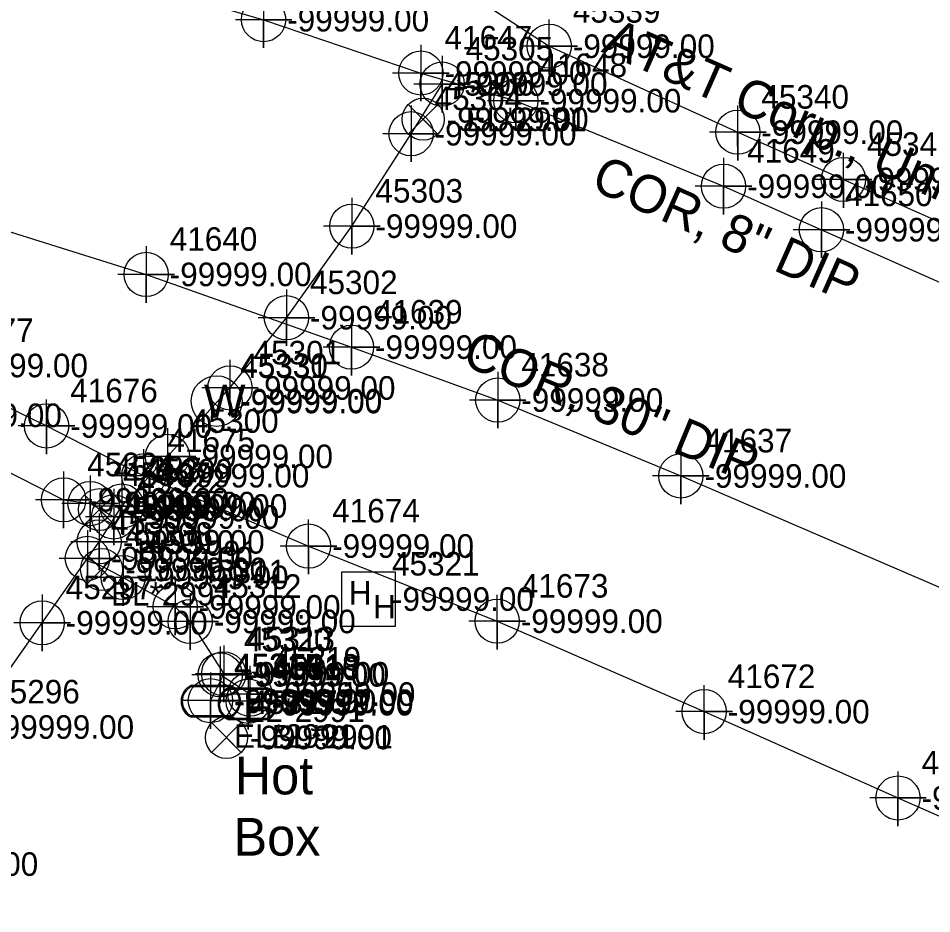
# Model space of a CAD drawing. Extents: x 2083698 to 2094313, y 743246 to 752873.
# Drawn here: x 2093353.5 to 2093450.4, y 743882.5 to 743977.5 of the extents above; entities that cross this region are included whole.
import ezdxf

# ---------------------------------------------------------------- set-up
doc = ezdxf.new("R2010")
doc.units = 0
for name, color, linetype in [('COGO Default Point Number', 7, 'Continuous'), ('Default Symbol Cogo Comment', 7, 'Continuous'), ('Exist Guardrail', 7, 'Continuous'), ('Exist Property Iron Pin CELL', 7, 'Continuous'), ('Exist Property Iron Pin Cogo Elevation', 7, 'Continuous'), ('Exist Property Iron Pin Cogo Number', 7, 'Continuous'), ('Exist Property Line', 7, 'Continuous'), ('Exist Right of Way Easement Line Leader', 7, 'Continuous'), ('Exist Right of Way Easement Line Text', 7, 'Continuous'), ('Exist Right of Way Line', 7, 'Continuous'), ('Exist Right of Way Line Leader', 7, 'Continuous'), ('Exist Right of Way Line Text', 7, 'Continuous'), ('Exist Right of Way Width CELL', 7, 'Continuous'), ('Exist Roads EOP', 7, 'Continuous'), ('Exist Roads EOP Leader', 7, 'Continuous'), ('Exist Roads EOP Text', 7, 'Continuous'), ('Exist Utilities Other Pole CELL', 7, 'Continuous'), ('Exist Utilities Power Pole Cogo Number', 7, 'Continuous'), ('Exist Utilities Telephone UG Conduit SUE LOS B', 7, 'Continuous'), ('Exist Utilities Telephone UG Conduit SUE LOS B Text', 7, 'Continuous'), ('Exist Utilities Water UG Line SUE LOS B', 7, 'Continuous'), ('Exist Utilities Water UG Line SUE LOS B Text', 7, 'Continuous'), ('Exist Utilities Water Valve Text', 7, 'Continuous'), ('Scratch_Level_2', 7, 'Continuous')]:
    doc.layers.add(name, color=color, linetype=linetype)

msp = doc.modelspace()

# ---------------------------------------------------------------- linework, layer by layer
at = {"layer": 'COGO Default Point Number'}
for points in [[(2093379.547, 743980.391), (2093379.547, 743974.391), (2093379.547, 743977.391), (2093382.547, 743977.391), (2093376.547, 743977.391)], [(2093396.233, 743974.732), (2093396.233, 743968.732), (2093396.233, 743971.732), (2093399.233, 743971.732), (2093393.233, 743971.732)], [(2093398.47, 743973.561), (2093398.47, 743967.561), (2093398.47, 743970.561), (2093401.47, 743970.561), (2093395.47, 743970.561)], [(2093406.305, 743971.795), (2093406.305, 743965.795), (2093406.305, 743968.795), (2093409.305, 743968.795), (2093403.305, 743968.795)], [(2093395.182, 743968.294), (2093395.182, 743962.294), (2093395.182, 743965.294), (2093398.182, 743965.294), (2093392.182, 743965.294)], [(2093428.334, 743962.722), (2093428.334, 743956.722), (2093428.334, 743959.722), (2093431.334, 743959.722), (2093425.334, 743959.722)], [(2093388.905, 743958.487), (2093388.905, 743952.487), (2093388.905, 743955.487), (2093391.905, 743955.487), (2093385.905, 743955.487)], [(2093438.716, 743958.111), (2093438.716, 743952.111), (2093438.716, 743955.111), (2093441.716, 743955.111), (2093435.716, 743955.111)], [(2093367.083, 743953.37), (2093367.083, 743947.37), (2093367.083, 743950.37), (2093370.083, 743950.37), (2093364.083, 743950.37)], [(2093381.962, 743948.774), (2093381.962, 743942.774), (2093381.962, 743945.774), (2093384.962, 743945.774), (2093378.962, 743945.774)], [(2093388.861, 743945.654), (2093388.861, 743939.654), (2093388.861, 743942.654), (2093391.861, 743942.654), (2093385.861, 743942.654)], [(2093375.976, 743941.323), (2093375.976, 743935.323), (2093375.976, 743938.323), (2093378.976, 743938.323), (2093372.976, 743938.323)], [(2093404.375, 743940.041), (2093404.375, 743934.041), (2093404.375, 743937.041), (2093407.375, 743937.041), (2093401.375, 743937.041)], [(2093369.348, 743934.065), (2093369.348, 743928.065), (2093369.348, 743931.065), (2093372.348, 743931.065), (2093366.348, 743931.065)], [(2093423.807, 743931.987), (2093423.807, 743925.987), (2093423.807, 743928.987), (2093426.807, 743928.987), (2093420.807, 743928.987)], [(2093358.332, 743929.453), (2093358.332, 743923.453), (2093358.332, 743926.453), (2093361.332, 743926.453), (2093355.332, 743926.453)], [(2093361.136, 743929.053), (2093361.136, 743923.053), (2093361.136, 743926.053), (2093364.136, 743926.053), (2093358.136, 743926.053)], [(2093364.499, 743928.798), (2093364.499, 743922.798), (2093364.499, 743925.798), (2093367.499, 743925.798), (2093361.499, 743925.798)], [(2093363.639, 743927.636), (2093363.639, 743921.636), (2093363.639, 743924.636), (2093366.639, 743924.636), (2093360.639, 743924.636)], [(2093362.104, 743924.995), (2093362.104, 743918.995), (2093362.104, 743921.995), (2093365.104, 743921.995), (2093359.104, 743921.995)], [(2093360.849, 743923.24), (2093360.849, 743917.24), (2093360.849, 743920.24), (2093363.849, 743920.24), (2093357.849, 743920.24)], [(2093364.647, 743921.223), (2093364.647, 743915.223), (2093364.647, 743918.223), (2093367.647, 743918.223), (2093361.647, 743918.223)], [(2093370.156, 743918.098), (2093370.156, 743912.098), (2093370.156, 743915.098), (2093373.156, 743915.098), (2093367.156, 743915.098)], [(2093371.759, 743916.55), (2093371.759, 743910.55), (2093371.759, 743913.55), (2093374.759, 743913.55), (2093368.759, 743913.55)], [(2093356.054, 743916.412), (2093356.054, 743910.412), (2093356.054, 743913.412), (2093359.054, 743913.412), (2093353.054, 743913.412)], [(2093374.944, 743910.885), (2093374.944, 743904.885), (2093374.944, 743907.885), (2093377.944, 743907.885), (2093371.944, 743907.885)], [(2093375.309, 743910.997), (2093375.309, 743904.997), (2093375.309, 743907.997), (2093378.309, 743907.997), (2093372.309, 743907.997)], [(2093378.088, 743908.847), (2093378.088, 743902.847), (2093378.088, 743905.847), (2093381.088, 743905.847), (2093375.088, 743905.847)], [(2093373.9, 743908.15), (2093373.9, 743902.15), (2093373.9, 743905.15), (2093376.9, 743905.15), (2093370.9, 743905.15)], [(2093377.912, 743908.084), (2093377.912, 743902.084), (2093377.912, 743905.084), (2093380.912, 743905.084), (2093374.912, 743905.084)]]:
    msp.add_lwpolyline(points, dxfattribs=at)
for centre in [(2093379.547, 743977.391), (2093396.233, 743971.732), (2093398.47, 743970.561), (2093406.305, 743968.795), (2093395.182, 743965.294), (2093428.334, 743959.722), (2093388.905, 743955.487), (2093438.716, 743955.111), (2093367.083, 743950.37), (2093381.962, 743945.774), (2093388.861, 743942.654), (2093375.976, 743938.323), (2093404.375, 743937.041), (2093369.348, 743931.065), (2093423.807, 743928.987), (2093358.332, 743926.453), (2093361.136, 743926.053), (2093364.499, 743925.798), (2093363.639, 743924.636), (2093362.104, 743921.995), (2093360.849, 743920.24), (2093364.647, 743918.223), (2093370.156, 743915.098), (2093356.054, 743913.412), (2093371.759, 743913.55), (2093374.944, 743907.885), (2093375.309, 743907.997), (2093378.088, 743905.847), (2093373.9, 743905.15), (2093377.912, 743905.084)]:
    msp.add_circle(centre, 2.344, dxfattribs=at)
at = {"layer": 'Exist Guardrail'}
for p, q in [((2093373.947, 743905.087), (2093373.947, 743905.087)), ((2093377.874, 743904.824), (2093377.874, 743904.824))]:
    msp.add_line(p, q, dxfattribs=at)
for points in [[(2093371.91, 743906.787), (2093375.985, 743906.787)], [(2093371.91, 743906.65), (2093375.985, 743906.65)], [(2093375.836, 743906.524), (2093379.911, 743906.524)], [(2093375.836, 743906.387), (2093379.911, 743906.387)], [(2093375.985, 743903.525), (2093371.884, 743903.525)], [(2093375.985, 743903.387), (2093371.884, 743903.387)], [(2093379.911, 743903.262), (2093375.812, 743903.262)], [(2093379.911, 743903.124), (2093375.812, 743903.124)]]:
    msp.add_lwpolyline(points, dxfattribs=at)
for centre, radius, start, end in [((2093372.64, 743905.082), 1.855, 113.17804, 245.97939), ((2093372.651, 743905.081), 1.735, 115.30093, 243.78236), ((2093376.567, 743904.819), 1.855, 113.17804, 245.97939), ((2093376.578, 743904.818), 1.735, 115.30093, 243.78236), ((2093375.24, 743905.088), 1.856, 293.64832, 66.30838), ((2093375.252, 743905.087), 1.726, 295.12717, 64.87283), ((2093379.167, 743904.825), 1.856, 293.64832, 66.30838), ((2093379.179, 743904.824), 1.726, 295.12717, 64.87283)]:
    msp.add_arc(centre, radius, start, end, dxfattribs=at)
at = {"layer": 'Exist Property Iron Pin CELL'}
for p, q in [((2093387.799, 743918.789), (2093387.799, 743913.064)), ((2093393.525, 743918.789), (2093387.799, 743918.789)), ((2093393.525, 743913.064), (2093393.525, 743918.789)), ((2093390.662, 743915.926), (2093390.662, 743915.926)), ((2093387.799, 743913.064), (2093393.525, 743913.064))]:
    msp.add_line(p, q, dxfattribs=at)
at = {"layer": 'Exist Right of Way Line Text'}
for points in [[(2093409.811, 743977.392), (2093409.844, 743971.577), (2093409.827, 743974.577), (2093412.844, 743974.577), (2093406.844, 743974.577)], [(2093429.81, 743968.269), (2093429.843, 743962.454), (2093429.826, 743965.454), (2093432.843, 743965.454), (2093426.843, 743965.454)], [(2093441.015, 743963.253), (2093441.048, 743957.438), (2093441.031, 743960.438), (2093444.048, 743960.438), (2093438.048, 743960.438)], [(2093356.491, 743937.109), (2093356.524, 743931.294), (2093356.507, 743934.294), (2093359.524, 743934.294), (2093353.524, 743934.294)], [(2093366.808, 743931.829), (2093366.841, 743926.014), (2093366.824, 743929.014), (2093369.841, 743929.014), (2093363.841, 743929.014)], [(2093384.28, 743924.368), (2093384.313, 743918.553), (2093384.296, 743921.553), (2093387.313, 743921.553), (2093381.313, 743921.553)], [(2093404.293, 743916.394), (2093404.326, 743910.579), (2093404.309, 743913.579), (2093407.326, 743913.579), (2093401.326, 743913.579)], [(2093426.245, 743906.802), (2093426.278, 743900.987), (2093426.261, 743903.987), (2093429.278, 743903.987), (2093423.278, 743903.987)], [(2093446.805, 743897.641), (2093446.838, 743891.826), (2093446.821, 743894.826), (2093449.838, 743894.826), (2093443.838, 743894.826)]]:
    msp.add_lwpolyline(points, dxfattribs=at)
for centre in [(2093409.844, 743974.577), (2093429.843, 743965.454), (2093441.048, 743960.438), (2093356.524, 743934.294), (2093366.841, 743929.014), (2093384.313, 743921.553), (2093404.326, 743913.579), (2093426.278, 743903.987), (2093446.838, 743894.826)]:
    msp.add_circle(centre, 2.344, dxfattribs=at)
at = {"layer": 'Exist Roads EOP'}
for points in [[(2093398.04, 743968.409), (2093394.89, 743965.259), (2093396.465, 743966.834), (2093398.04, 743965.259), (2093394.89, 743968.409)], [(2093363.698, 743926.995), (2093360.548, 743923.845), (2093362.123, 743925.42), (2093363.698, 743923.845), (2093360.548, 743926.995)], [(2093363.934, 743920.644), (2093360.784, 743917.494), (2093362.359, 743919.069), (2093363.934, 743917.494), (2093360.784, 743920.644)], [(2093377.176, 743902.817), (2093374.026, 743899.667), (2093375.601, 743901.242), (2093377.176, 743899.667), (2093374.026, 743902.817)]]:
    msp.add_lwpolyline(points, dxfattribs=at)
for centre in [(2093396.465, 743966.834), (2093362.123, 743925.42), (2093362.359, 743919.069), (2093375.601, 743901.242)]:
    msp.add_circle(centre, 2.227, dxfattribs=at)
at = {"layer": 'Exist Utilities Power Pole Cogo Number'}
msp.add_line((2093374.563, 743936.925), (2093374.563, 743936.925), dxfattribs=at)
msp.add_circle((2093374.562, 743936.93), 2.693, dxfattribs=at)
at = {"layer": 'Exist Utilities Telephone UG Conduit SUE LOS B'}
for points in [[(2093310.543, 744009.387), (2093322.82, 744005.22), (2093337.803, 744000.124), (2093362.383, 743991.333), (2093380.038, 743987.007), (2093399.671, 743981.229), (2093409.844, 743974.577), (2093429.843, 743965.454), (2093441.048, 743960.438), (2093457.354, 743953.234), (2093481.489, 743942.301), (2093498.188, 743934.074), (2093529.547, 743921.162), (2093547.296, 743911.89), (2093561.136, 743905.223), (2093576.901, 743897.179), (2093595.773, 743886.686), (2093600.646, 743883.854), (2093611.306, 743876.334), (2093624.399, 743867.89), (2093638.387, 743859.536), (2093654.215, 743849.477), (2093714.026, 743810.348)], [(2093324.298, 743948.702), (2093331.098, 743945.437), (2093343.357, 743940.704), (2093356.524, 743934.294), (2093366.841, 743929.014), (2093384.313, 743921.553), (2093404.326, 743913.579), (2093426.278, 743903.987), (2093446.838, 743894.826), (2093474.721, 743882.568), (2093493.377, 743872.697), (2093510.027, 743865.479), (2093529.936, 743856.698), (2093545.636, 743848.497), (2093554.164, 743844.452), (2093555.748, 743843.358)]]:
    msp.add_lwpolyline(points, dxfattribs=at)
at = {"layer": 'Exist Utilities Water UG Line SUE LOS B'}
for points in [[(2093309.191, 743997.251), (2093330.814, 743991.097), (2093356.557, 743984.102), (2093379.547, 743977.391), (2093396.233, 743971.732), (2093406.305, 743968.795), (2093428.334, 743959.722), (2093438.716, 743955.111), (2093456.011, 743947.419), (2093480.229, 743936.824), (2093480.352, 743936.702), (2093498.01, 743928.591), (2093518.048, 743918.723), (2093537.939, 743908.074), (2093560.069, 743893.774)], [(2093315.922, 743854.917), (2093329.564, 743875.243), (2093338.082, 743887.815), (2093348.253, 743902.354), (2093356.054, 743913.412), (2093362.104, 743921.995), (2093364.499, 743925.798), (2093369.348, 743931.065), (2093375.976, 743938.323), (2093381.962, 743945.774), (2093388.905, 743955.487), (2093395.182, 743965.294), (2093398.47, 743970.561)], [(2093301.621, 743969.213), (2093335.27, 743960.323), (2093367.083, 743950.37), (2093388.861, 743942.654), (2093404.375, 743937.041), (2093423.807, 743928.987), (2093453.608, 743916.174), (2093475.2, 743907.034), (2093494.404, 743898.433), (2093527.706, 743885.555), (2093539.867, 743878.662), (2093540.828, 743878.085)], [(2093326.222, 743934.838), (2093326.738, 743936.466), (2093328.602, 743936.834), (2093340.583, 743935.421), (2093358.332, 743926.453), (2093361.136, 743926.053), (2093363.639, 743924.636)], [(2093360.849, 743920.24), (2093364.647, 743918.223), (2093370.156, 743915.098), (2093371.759, 743913.55), (2093375.309, 743907.997), (2093373.9, 743905.15)], [(2093377.912, 743905.084), (2093378.088, 743905.847), (2093374.944, 743907.885)]]:
    msp.add_lwpolyline(points, dxfattribs=at)

# ---------------------------------------------------------------- texts
at = {"layer": 'Default Symbol Cogo Comment'}
for p in [(2093376.447, 743903.837), (2093380.374, 743903.574)]:
    msp.add_text('-99999.00', height=2.5, dxfattribs=at).set_placement(p)
at = {"layer": 'Exist Property Iron Pin CELL'}
for p in [(2093388.578, 743915.334), (2093391.15, 743913.869)]:
    msp.add_text('H', height=2.5, dxfattribs=at).set_placement(p)
at = {"layer": 'Exist Property Iron Pin Cogo Elevation'}
msp.add_text('-99999.00', height=2.5, dxfattribs=at).set_placement((2093393.162, 743914.676))
at = {"layer": 'Exist Property Iron Pin Cogo Number'}
msp.add_text('45321', height=2.5, dxfattribs=at).set_placement((2093393.162, 743918.426))
at = {"layer": 'Exist Property Line'}
for p in [(2093382.047, 743976.141), (2093398.733, 743970.482), (2093400.97, 743969.311), (2093408.805, 743967.545), (2093397.682, 743964.044), (2093430.834, 743958.472), (2093391.405, 743954.237), (2093441.216, 743953.861), (2093369.583, 743949.12), (2093384.462, 743944.524), (2093391.361, 743941.404), (2093378.476, 743937.073), (2093406.875, 743935.791), (2093343.083, 743934.171), (2093371.848, 743929.815), (2093426.307, 743927.737), (2093360.832, 743925.203), (2093363.636, 743924.803), (2093366.999, 743924.548), (2093366.139, 743923.386), (2093364.604, 743920.745), (2093363.349, 743918.99), (2093367.147, 743916.973), (2093372.656, 743913.848), (2093358.554, 743912.162), (2093374.259, 743912.3), (2093377.444, 743906.635), (2093377.809, 743906.747), (2093380.588, 743904.597), (2093376.4, 743903.9), (2093380.412, 743903.834), (2093350.753, 743901.104), (2093340.582, 743886.565)]:
    msp.add_text('-99999.00', height=2.5, dxfattribs=at).set_placement(p)
at = {"layer": 'Exist Right of Way Easement Line Leader'}
for p in [(2093377.058, 743935.716), (2093377.068, 743935.633)]:
    msp.add_text('-99999.00', height=2.5, dxfattribs=at).set_placement(p)
at = {"layer": 'Exist Right of Way Easement Line Text'}
for s, p in [('45330', (2093377.058, 743939.466)), ('45331', (2093377.068, 743939.383))]:
    msp.add_text(s, height=2.5, dxfattribs=at).set_placement(p)
at = {"layer": 'Exist Right of Way Line'}
for s, p in [('41647', (2093398.733, 743974.232)), ('45305', (2093400.97, 743973.061)), ('41648', (2093408.805, 743971.295)), ('45304', (2093397.682, 743967.794)), ('41649', (2093430.834, 743962.222)), ('45303', (2093391.405, 743957.987)), ('41650', (2093441.216, 743957.611)), ('41640', (2093369.583, 743952.87)), ('45302', (2093384.462, 743948.274)), ('41639', (2093391.361, 743945.154)), ('45301', (2093378.476, 743940.823)), ('41638', (2093406.875, 743939.541)), ('45300', (2093371.848, 743933.565)), ('41637', (2093426.307, 743931.487)), ('45324', (2093360.832, 743928.953)), ('45323', (2093363.636, 743928.553)), ('45299', (2093366.999, 743928.298)), ('45322', (2093366.139, 743927.136)), ('45298', (2093364.604, 743924.495)), ('45309', (2093363.349, 743922.74)), ('45310', (2093367.147, 743920.723)), ('45311', (2093372.656, 743917.598)), ('45297', (2093358.554, 743915.912)), ('45312', (2093374.259, 743916.05)), ('45320', (2093377.444, 743910.385)), ('45313', (2093377.809, 743910.497)), ('45319', (2093380.588, 743908.347)), ('45314', (2093376.4, 743907.65)), ('45318', (2093380.412, 743907.584)), ('45296', (2093350.753, 743904.854))]:
    msp.add_text(s, height=2.5, dxfattribs=at).set_placement(p)
at = {"layer": 'Exist Right of Way Line Leader'}
for s, p in [('45339', (2093412.344, 743977.077)), ('45340', (2093432.343, 743967.954)), ('45341', (2093443.548, 743962.938)), ('41677', (2093345.857, 743943.204)), ('41676', (2093359.024, 743936.794)), ('41675', (2093369.341, 743931.514)), ('41674', (2093386.813, 743924.053)), ('41673', (2093406.826, 743916.079)), ('41672', (2093428.778, 743906.487)), ('41671', (2093449.338, 743897.326))]:
    msp.add_text(s, height=2.5, dxfattribs=at).set_placement(p)
at = {"layer": 'Exist Right of Way Width CELL'}
for s, p in [('EL*2991', (2093400.97, 743965.561)), ('BL*2991', (2093366.139, 743919.636)), ('BL*2991', (2093363.349, 743915.24)), ('EL*2991', (2093377.444, 743902.885)), ('EL*2991', (2093376.4, 743900.15)), ('BL*2991', (2093380.412, 743900.084))]:
    msp.add_text(s, height=2.5, dxfattribs=at).set_placement(p)
at = {"layer": 'Exist Roads EOP Leader'}
for p in [(2093398.965, 743965.584), (2093364.623, 743924.17), (2093364.859, 743917.819), (2093378.101, 743899.992)]:
    msp.add_text('-99999.00', height=2.5, dxfattribs=at).set_placement(p)
at = {"layer": 'Exist Roads EOP Text'}
for s, p in [('45306', (2093398.965, 743969.334)), ('45307', (2093364.623, 743927.92)), ('45308', (2093364.859, 743921.569)), ('45317', (2093378.101, 743903.742))]:
    msp.add_text(s, height=2.5, dxfattribs=at).set_placement(p)
at = {"layer": 'Exist Utilities Other Pole CELL'}
for s, p in [('45315', (2093376.447, 743907.587)), ('45316', (2093380.374, 743907.324))]:
    msp.add_text(s, height=2.5, dxfattribs=at).set_placement(p)
at = {"layer": 'Exist Utilities Power Pole Cogo Number'}
msp.add_text('W', height=3.5, dxfattribs=at).set_placement((2093373.212, 743935.175))
at = {"layer": 'Exist Utilities Telephone UG Conduit SUE LOS B Text'}
msp.add_text('AT&T Corp., Unk. S/T', height=4, rotation=336.16413, dxfattribs=at).set_placement((2093415.269, 743974.014))
at = {"layer": 'Exist Utilities Water UG Line SUE LOS B Text'}
for s, rotation, p in [('COR, 8" DIP', 336.05236, (2093414.086, 743959.485)), ('COR, 30" DIP', 337.48741, (2093400.411, 743940.849))]:
    msp.add_text(s, height=4, rotation=rotation, dxfattribs=at).set_placement(p)
at = {"layer": 'Exist Utilities Water Valve Text'}
for s, p in [('Hot', (2093376.48, 743895.208)), ('Box', (2093376.354, 743888.708))]:
    msp.add_text(s, height=4, dxfattribs=at).set_placement(p)
at = {"layer": 'Scratch_Level_2'}
for p in [(2093412.344, 743973.327), (2093432.343, 743964.204), (2093443.548, 743959.188), (2093345.857, 743939.454), (2093359.024, 743933.044), (2093369.341, 743927.764), (2093386.813, 743920.303), (2093406.826, 743912.329), (2093428.778, 743902.737), (2093449.338, 743893.576)]:
    msp.add_text('-99999.00', height=2.5, dxfattribs=at).set_placement(p)

doc.saveas('drawing.dxf')
